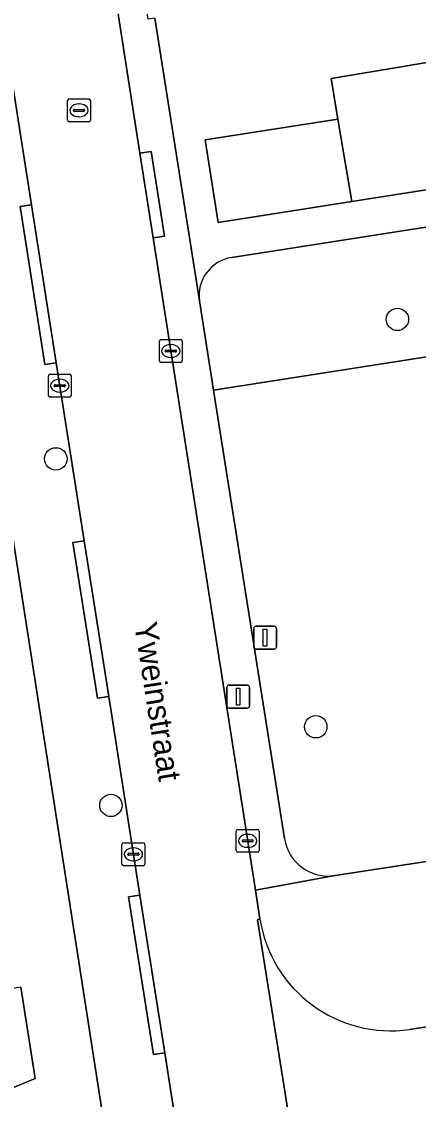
# Model space of a CAD drawing. Extents: x 160077 to 160948, y 386481 to 387498.
# Drawn here: x 160544.36 to 160561.65, y 387193.09 to 387240.05 of the extents above; entities that cross this region are included whole.
import ezdxf

# ---------------------------------------------------------------- set-up
doc = ezdxf.new("R2010")
doc.units = 0
for name, color, linetype in [('IMGEO_Boom', 7, 'Continuous'), ('IMGEO_Erf', 7, 'Continuous'), ('IMGEO_Groenvoorziening', 7, 'Continuous'), ('IMGEO_Kolk', 7, 'Continuous'), ('IMGEO_Lichtmast', 7, 'Continuous'), ('IMGEO_Openbare_ruimte_label', 7, 'Continuous'), ('IMGEO_Pand', 7, 'Continuous'), ('IMGEO_Rijbaan_lokaal_open', 7, 'Continuous'), ('IMGEO_Rioolput', 7, 'Continuous'), ('IMGEO_Verkeersbordpaal', 7, 'Continuous'), ('IMGEO_Voetpad_open', 7, 'Continuous')]:
    doc.layers.add(name, color=color, linetype=linetype)

msp = doc.modelspace()

# ---------------------------------------------------------------- linework, layer by layer
at = {"layer": 'IMGEO_Boom'}
for centre in [(160560.732, 387227.076), (160545.848, 387220.995), (160557.177, 387209.326), (160548.251, 387205.901)]:
    msp.add_circle(centre, 0.489, dxfattribs=at)
at = {"layer": 'IMGEO_Erf'}
for points in [[(160553.452, 387156.678), (160538.915, 387250)], [(160550.157, 387240.191), (160552.106, 387227.876)], [(160553.518, 387229.773), (160586.235, 387234.885), (160586.992, 387234.248), (160586.859, 387235.101), (160588.224, 387235.921), (160589.477, 387236.117), (160590.061, 387232.376), (160587.581, 387231.989), (160589.402, 387220.155), (160589.84, 387217.309), (160591.39, 387217.548), (160592.518, 387210.218)], [(160544.321, 387197.98), (160544.944, 387194), (160542.767, 387193.103)]]:
    msp.add_lwpolyline(points, dxfattribs=at)
msp.add_lwpolyline([(160565.511, 387233.45), (160563.357, 387233.113), (160563.386, 387232.93), (160558.745, 387232.205), (160552.924, 387231.296), (160552.362, 387234.893), (160558.142, 387235.795), (160557.845, 387237.563), (160564.629, 387238.703)], close=True, dxfattribs=at)
msp.add_arc((160553.778, 387228.106), 1.688, 98.8577, 187.8192, dxfattribs=at)
at = {"layer": 'IMGEO_Groenvoorziening'}
for points in [[(160591.003, 387209.759), (160589.84, 387217.309), (160589.402, 387220.155), (160587.581, 387231.989), (160587.351, 387231.953), (160586.992, 387234.248), (160586.235, 387234.885), (160553.518, 387229.773)], [(160552.106, 387227.876), (160552.722, 387223.987), (160582.097, 387228.576)], [(160558.015, 387202.844), (160585.412, 387207.048), (160582.097, 387228.576), (160552.722, 387223.987), (160555.813, 387204.454)]]:
    msp.add_lwpolyline(points, dxfattribs=at)
for centre, radius, start, end in [((160553.778, 387228.106), 1.688, 98.8577, 187.8192), ((160557.72, 387204.751), 1.93, 188.849, 278.8059)]:
    msp.add_arc(centre, radius, start, end, dxfattribs=at)
at = {"layer": 'IMGEO_Kolk'}
for p, q in [((160550.36, 387225.271), (160550.36, 387226.123)), ((160550.435, 387226.197), (160551.287, 387226.197)), ((160551.361, 387226.123), (160551.361, 387225.271)), ((160550.619, 387225.691), (160550.619, 387225.703)), ((160551.057, 387225.654), (160550.659, 387225.654)), ((160550.662, 387225.74), (160551.06, 387225.74)), ((160550.848, 387225.977), (160550.873, 387225.977)), ((160551.103, 387225.703), (160551.103, 387225.691)), ((160551.287, 387225.197), (160550.435, 387225.197)), ((160550.871, 387225.417), (160550.846, 387225.417)), ((160545.523, 387223.76), (160545.523, 387224.612)), ((160545.598, 387224.686), (160546.45, 387224.686)), ((160546.524, 387224.612), (160546.524, 387223.76)), ((160545.782, 387224.18), (160545.782, 387224.192)), ((160546.22, 387224.143), (160545.822, 387224.143)), ((160545.825, 387224.229), (160546.223, 387224.229)), ((160546.011, 387224.466), (160546.036, 387224.466)), ((160546.266, 387224.192), (160546.266, 387224.18)), ((160546.45, 387223.686), (160545.598, 387223.686)), ((160546.034, 387223.906), (160546.009, 387223.906)), ((160553.785, 387204.855), (160554.637, 387204.855)), ((160553.71, 387203.929), (160553.71, 387204.781)), ((160554.012, 387204.398), (160554.41, 387204.398)), ((160554.198, 387204.635), (160554.223, 387204.635)), ((160554.711, 387204.781), (160554.711, 387203.929)), ((160548.731, 387203.344), (160548.731, 387204.196)), ((160548.806, 387204.27), (160549.658, 387204.27)), ((160549.219, 387204.05), (160549.244, 387204.05)), ((160549.732, 387204.196), (160549.732, 387203.344)), ((160553.969, 387204.349), (160553.969, 387204.361)), ((160554.407, 387204.312), (160554.009, 387204.312)), ((160554.221, 387204.075), (160554.196, 387204.075)), ((160554.453, 387204.361), (160554.453, 387204.349)), ((160548.99, 387203.764), (160548.99, 387203.776)), ((160549.428, 387203.727), (160549.03, 387203.727)), ((160549.033, 387203.813), (160549.431, 387203.813)), ((160549.242, 387203.49), (160549.217, 387203.49)), ((160549.474, 387203.776), (160549.474, 387203.764)), ((160554.637, 387203.855), (160553.785, 387203.855)), ((160549.658, 387203.27), (160548.806, 387203.27))]:
    msp.add_line(p, q, dxfattribs=at)
for points in [[(160550.36, 387225.271), (160550.36, 387226.123)], [(160550.435, 387226.197), (160551.287, 387226.197)], [(160551.361, 387226.123), (160551.361, 387225.271)], [(160551.287, 387225.197), (160550.435, 387225.197)], [(160545.523, 387223.76), (160545.523, 387224.612)], [(160545.598, 387224.686), (160546.45, 387224.686)], [(160546.524, 387224.612), (160546.524, 387223.76)], [(160546.45, 387223.686), (160545.598, 387223.686)], [(160553.785, 387204.855), (160554.637, 387204.855)], [(160553.71, 387203.929), (160553.71, 387204.781)], [(160554.711, 387204.781), (160554.711, 387203.929)], [(160548.731, 387203.344), (160548.731, 387204.196)], [(160548.806, 387204.27), (160549.658, 387204.27)], [(160549.732, 387204.196), (160549.732, 387203.344)], [(160554.637, 387203.855), (160553.785, 387203.855)], [(160549.658, 387203.27), (160548.806, 387203.27)]]:
    msp.add_lwpolyline(points, dxfattribs=at)
for centre, radius, start, end in [((160550.437, 387226.121), 0.0765, 91.552, 178.448), ((160550.437, 387226.121), 0.0765, 91.552, 178.448), ((160551.285, 387226.121), 0.0765, 1.552, 88.448), ((160551.285, 387226.121), 0.0765, 1.552, 88.448), ((160550.659, 387225.7), 0.0403, 85.8775, 175.7526), ((160550.656, 387225.69), 0.0366, 178.938, 274.7102), ((160551.06, 387225.697), 0.043, 264.8664, 352.4533), ((160551.064, 387225.702), 0.0386, 1.7309, 96.639), ((160550.437, 387225.273), 0.0765, 181.552, 268.448), ((160550.437, 387225.273), 0.0765, 181.552, 268.448), ((160551.285, 387225.273), 0.0765, 271.552, 358.448), ((160551.285, 387225.273), 0.0765, 271.552, 358.448), ((160545.6, 387224.61), 0.0765, 91.552, 178.448), ((160545.6, 387224.61), 0.0765, 91.552, 178.448), ((160546.448, 387224.61), 0.0765, 1.552, 88.448), ((160546.448, 387224.61), 0.0765, 1.552, 88.448), ((160545.822, 387224.189), 0.0403, 85.8775, 175.7526), ((160545.819, 387224.179), 0.0366, 178.938, 274.7102), ((160546.223, 387224.186), 0.043, 264.8664, 352.4533), ((160546.227, 387224.191), 0.0386, 1.7309, 96.639), ((160545.6, 387223.762), 0.0765, 181.552, 268.448), ((160545.6, 387223.762), 0.0765, 181.552, 268.448), ((160546.448, 387223.762), 0.0765, 271.552, 358.448), ((160546.448, 387223.762), 0.0765, 271.552, 358.448), ((160553.787, 387204.779), 0.0765, 91.552, 178.448), ((160553.787, 387204.779), 0.0765, 91.552, 178.448), ((160554.635, 387204.779), 0.0765, 1.552, 88.448), ((160554.635, 387204.779), 0.0765, 1.552, 88.448), ((160554.009, 387204.358), 0.0403, 85.8775, 175.7526), ((160554.414, 387204.36), 0.0386, 1.7309, 96.639), ((160548.808, 387204.194), 0.0765, 91.552, 178.448), ((160548.808, 387204.194), 0.0765, 91.552, 178.448), ((160549.656, 387204.194), 0.0765, 1.552, 88.448), ((160549.656, 387204.194), 0.0765, 1.552, 88.448), ((160553.787, 387203.931), 0.0765, 181.552, 268.448), ((160553.787, 387203.931), 0.0765, 181.552, 268.448), ((160554.006, 387204.348), 0.0366, 178.938, 274.7102), ((160554.41, 387204.355), 0.043, 264.8664, 352.4533), ((160554.635, 387203.931), 0.0765, 271.552, 358.448), ((160554.635, 387203.931), 0.0765, 271.552, 358.448), ((160549.03, 387203.773), 0.0403, 85.8775, 175.7526), ((160549.027, 387203.763), 0.0366, 178.938, 274.7102), ((160549.431, 387203.77), 0.043, 264.8664, 352.4533), ((160549.435, 387203.775), 0.0386, 1.7309, 96.639), ((160548.808, 387203.346), 0.0765, 181.552, 268.448), ((160548.808, 387203.346), 0.0765, 181.552, 268.448), ((160549.656, 387203.346), 0.0765, 271.552, 358.448), ((160549.656, 387203.346), 0.0765, 271.552, 358.448)]:
    msp.add_arc(centre, radius, start, end, dxfattribs=at)
for centre, major_axis, ratio, start_param, end_param in [((160550.847, 387225.697), (-0.387, 0.002), 0.722429, 4.712389, 7.853982), ((160550.872, 387225.697), (-0.39, 0.002), 0.717154, 1.570796, 4.712389), ((160546.01, 387224.186), (-0.387, 0.002), 0.722429, 4.712389, 7.853982), ((160546.035, 387224.186), (-0.39, 0.002), 0.717154, 1.570796, 4.712389), ((160554.197, 387204.355), (-0.387, 0.002), 0.722429, 4.712389, 7.853982), ((160554.222, 387204.355), (-0.39, 0.002), 0.717154, 1.570796, 4.712389), ((160549.218, 387203.77), (-0.387, 0.002), 0.722429, 4.712389, 7.853982), ((160549.243, 387203.77), (-0.39, 0.002), 0.717154, 1.570796, 4.712389)]:
    msp.add_ellipse(centre, major_axis=major_axis, ratio=ratio, start_param=start_param, end_param=end_param, dxfattribs=at)
at = {"layer": 'IMGEO_Lichtmast'}
for p, q in [((160553.304, 387210.239), (160553.304, 387211.039)), ((160553.304, 387211.039), (160553.304, 387210.239)), ((160553.404, 387211.139), (160554.194, 387211.139)), ((160554.194, 387211.139), (160553.404, 387211.139)), ((160554.294, 387211.039), (160554.294, 387210.239)), ((160554.294, 387210.239), (160554.294, 387211.039)), ((160554.194, 387210.139), (160553.404, 387210.139)), ((160553.404, 387210.139), (160554.194, 387210.139))]:
    msp.add_line(p, q, dxfattribs=at)
msp.add_lwpolyline([(160553.724, 387211.014), (160553.874, 387211.014), (160553.874, 387210.264), (160553.724, 387210.264), (160553.724, 387211.014)], dxfattribs=at)
for centre, start, end in [((160553.404, 387211.039), 90, 180), ((160553.404, 387211.039), 90, 180), ((160554.194, 387211.039), 0, 90), ((160554.194, 387211.039), 360, 90), ((160553.404, 387210.239), 180, 270), ((160553.404, 387210.239), 180, 270), ((160554.194, 387210.239), 270, 0), ((160554.194, 387210.239), 270, 0)]:
    msp.add_arc(centre, 0.1, start, end, dxfattribs=at)
at = {"layer": 'IMGEO_Pand'}
for points in [[(160558.142, 387235.795), (160558.745, 387232.205), (160563.386, 387232.93), (160563.357, 387233.113), (160565.511, 387233.45), (160564.629, 387238.703), (160557.845, 387237.563)], [(160558.142, 387235.795), (160552.362, 387234.893), (160552.924, 387231.296), (160558.745, 387232.205)], [(160543.218, 387190.217), (160542.767, 387193.103), (160544.944, 387194), (160544.321, 387197.98), (160532.92, 387196.197), (160533.484, 387192.497), (160529.529, 387191.894), (160530.097, 387188.166)]]:
    msp.add_lwpolyline(points, close=True, dxfattribs=at)
at = {"layer": 'IMGEO_Rijbaan_lokaal_open'}
for points in [[(160550.641, 387227.096), (160550.09, 387230.622), (160549.515, 387234.311), (160547.064, 387250), (160546.225, 387254.126), (160546.204, 387254.19)], [(160543.513, 387240.213), (160544.791, 387232.064), (160545.87, 387225.181), (160547.086, 387217.428), (160548.152, 387210.65), (160549.514, 387201.989), (160550.594, 387195.116), (160551.431, 387189.794), (160551.844, 387187.122), (160552.768, 387181.146), (160553.981, 387173.308), (160555.031, 387166.519), (160556.271, 387158.499), (160556.303, 387158.257), (160561.276, 387159.035), (160560.489, 387164.066), (160559.99, 387167.255), (160557.293, 387184.493), (160557.248, 387184.51), (160554.641, 387200.91), (160554.745, 387200.951), (160554.548, 387202.204), (160550.641, 387227.096)]]:
    msp.add_lwpolyline(points, dxfattribs=at)
at = {"layer": 'IMGEO_Rioolput'}
for p, q in [((160546.358, 387235.754), (160546.358, 387236.606)), ((160546.433, 387236.68), (160547.285, 387236.68)), ((160546.846, 387236.46), (160546.871, 387236.46)), ((160547.359, 387236.606), (160547.359, 387235.754)), ((160546.617, 387236.174), (160546.617, 387236.186)), ((160547.055, 387236.137), (160546.657, 387236.137)), ((160546.66, 387236.223), (160547.058, 387236.223)), ((160546.869, 387235.9), (160546.844, 387235.9)), ((160547.101, 387236.186), (160547.101, 387236.174)), ((160547.285, 387235.68), (160546.433, 387235.68))]:
    msp.add_line(p, q, dxfattribs=at)
for points in [[(160546.358, 387235.754), (160546.358, 387236.606)], [(160546.433, 387236.68), (160547.285, 387236.68)], [(160547.359, 387236.606), (160547.359, 387235.754)], [(160547.285, 387235.68), (160546.433, 387235.68)]]:
    msp.add_lwpolyline(points, dxfattribs=at)
for centre, radius, start, end in [((160546.435, 387236.604), 0.0765, 91.552, 178.448), ((160546.435, 387236.604), 0.0765, 91.552, 178.448), ((160547.283, 387236.604), 0.0765, 1.552, 88.448), ((160547.283, 387236.604), 0.0765, 1.552, 88.448), ((160546.657, 387236.183), 0.0403, 85.8775, 175.7526), ((160546.654, 387236.173), 0.0366, 178.938, 274.7102), ((160547.058, 387236.18), 0.043, 264.8664, 352.4533), ((160547.062, 387236.185), 0.0386, 1.7309, 96.639), ((160546.435, 387235.756), 0.0765, 181.552, 268.448), ((160546.435, 387235.756), 0.0765, 181.552, 268.448), ((160547.283, 387235.756), 0.0765, 271.552, 358.448), ((160547.283, 387235.756), 0.0765, 271.552, 358.448)]:
    msp.add_arc(centre, radius, start, end, dxfattribs=at)
for centre, major_axis, ratio, start_param, end_param in [((160546.845, 387236.18), (-0.387, 0.002), 0.722429, 4.712389, 7.853982), ((160546.87, 387236.18), (-0.39, 0.002), 0.717154, 1.570796, 4.712389)]:
    msp.add_ellipse(centre, major_axis=major_axis, ratio=ratio, start_param=start_param, end_param=end_param, dxfattribs=at)
at = {"layer": 'IMGEO_Verkeersbordpaal'}
for p, q in [((160554.471, 387212.808), (160554.471, 387213.608)), ((160554.471, 387213.608), (160554.471, 387212.808)), ((160554.571, 387213.708), (160555.361, 387213.708)), ((160555.361, 387213.708), (160554.571, 387213.708)), ((160555.461, 387213.608), (160555.461, 387212.808)), ((160555.461, 387212.808), (160555.461, 387213.608)), ((160555.361, 387212.708), (160554.571, 387212.708)), ((160554.571, 387212.708), (160555.361, 387212.708))]:
    msp.add_line(p, q, dxfattribs=at)
msp.add_lwpolyline([(160554.891, 387213.583), (160555.041, 387213.583), (160555.041, 387212.833), (160554.891, 387212.833), (160554.891, 387213.583)], dxfattribs=at)
for centre, start, end in [((160554.571, 387213.608), 90, 180), ((160554.571, 387213.608), 90, 180), ((160555.361, 387213.608), 0, 90), ((160555.361, 387213.608), 360, 90), ((160554.571, 387212.808), 180, 270), ((160554.571, 387212.808), 180, 270), ((160555.361, 387212.808), 270, 0), ((160555.361, 387212.808), 270, 0)]:
    msp.add_arc(centre, 0.1, start, end, dxfattribs=at)
at = {"layer": 'IMGEO_Voetpad_open'}
for points in [[(160552.106, 387227.876), (160550.157, 387240.191), (160549.87, 387240.148), (160548.378, 387250), (160548.322, 387250.372), (160548.491, 387250.4), (160547.768, 387254.443), (160546.204, 387254.19), (160546.225, 387254.126), (160547.064, 387250), (160549.515, 387234.311), (160550.009, 387234.386), (160550.585, 387230.697), (160550.09, 387230.622), (160550.641, 387227.096), (160554.548, 387202.204), (160558.015, 387202.844)], [(160538.915, 387250), (160553.452, 387156.678), (160553.93, 387153.57)], [(160548.152, 387210.65), (160547.658, 387210.574), (160546.592, 387217.352), (160547.086, 387217.428), (160545.87, 387225.181), (160545.376, 387225.104), (160544.297, 387231.987), (160544.791, 387232.064), (160543.513, 387240.213), (160543.019, 387240.137), (160542.085, 387246.095), (160542.579, 387246.171), (160542.279, 387248.083), (160541.909, 387250)], [(160555.813, 387204.454), (160552.722, 387223.987), (160552.106, 387227.876)], [(160555.808, 387158.182), (160556.303, 387158.257), (160556.271, 387158.499), (160555.031, 387166.519), (160554.537, 387166.444), (160553.487, 387173.233), (160553.981, 387173.308), (160552.768, 387181.146), (160552.274, 387181.071), (160551.35, 387187.047), (160551.844, 387187.122), (160551.431, 387189.794), (160550.594, 387195.116), (160550.1, 387195.04), (160549.02, 387201.913), (160549.514, 387201.989), (160548.152, 387210.65)], [(160589.47, 387207.671), (160585.412, 387207.048), (160558.015, 387202.844), (160554.548, 387202.204), (160554.745, 387200.951)], [(160610.944, 387198.789), (160613.137, 387199.121), (160613.805, 387199.208), (160612.994, 387204.155), (160612.041, 387203.994), (160609.817, 387203.637), (160598.441, 387201.86), (160591.434, 387200.748), (160576.554, 387198.349), (160562.312, 387196.29), (160561.265, 387196.139)], [(160554.745, 387200.951), (160554.641, 387200.91), (160557.248, 387184.51), (160557.293, 387184.493)], [(160561.265, 387196.139), (160562.312, 387196.29)]]:
    msp.add_lwpolyline(points, dxfattribs=at)
for points in [[(160550.09, 387230.622), (160550.585, 387230.697), (160550.009, 387234.386), (160549.515, 387234.311)], [(160544.791, 387232.064), (160544.297, 387231.987), (160545.376, 387225.104), (160545.87, 387225.181)], [(160548.152, 387210.65), (160547.086, 387217.428), (160546.592, 387217.352), (160547.658, 387210.574)], [(160549.514, 387201.989), (160549.02, 387201.913), (160550.1, 387195.04), (160550.594, 387195.116)]]:
    msp.add_lwpolyline(points, close=True, dxfattribs=at)
for centre, radius, start, end in [((160557.72, 387204.751), 1.93, 188.849, 278.8059), ((160560.44, 387201.844), 5.765, 188.9152, 278.2274), ((160560.44, 387201.844), 5.765, 188.9152, 278.2274)]:
    msp.add_arc(centre, radius, start, end, dxfattribs=at)

# ---------------------------------------------------------------- texts
at = {"layer": 'IMGEO_Openbare_ruimte_label'}
msp.add_text('Yweinstraat', height=1, rotation=278.916, dxfattribs=at).set_placement((160549.258, 387213.806))

doc.saveas('drawing.dxf')
